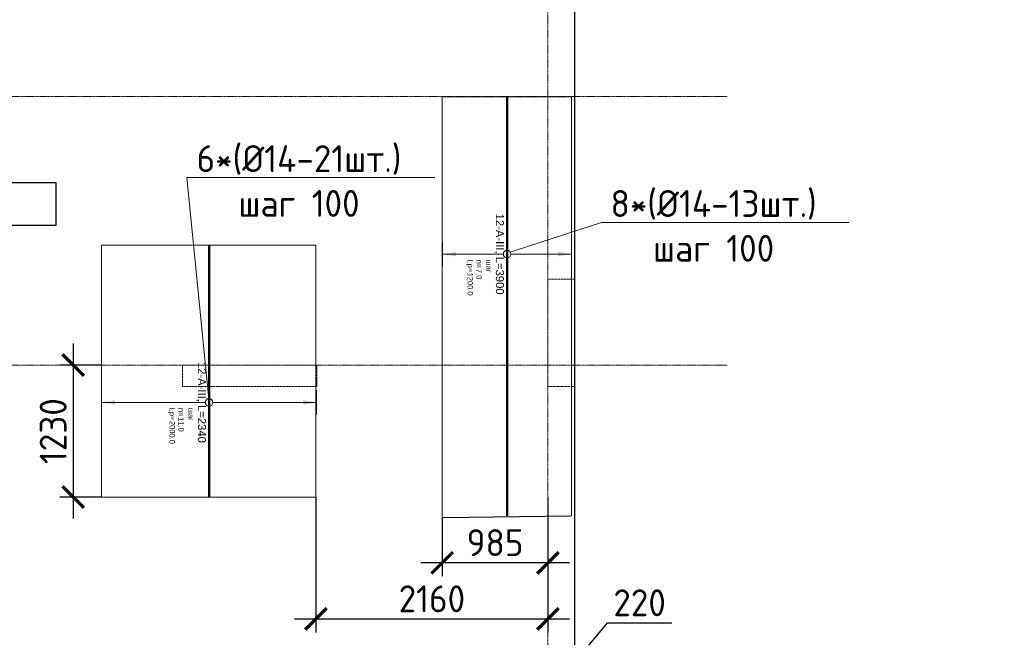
# Model space of a CAD drawing. Header units: millimetres. Extents: x -42044588 to 856694, y -806701 to 941911.
# Tile 679 of 1056: x 147162 to 156323, y -281641 to -275893. Entities that reach past the tile are written whole.
import ezdxf
from ezdxf import colors
from ezdxf.entities.mleader import LeaderData, LeaderLine
from ezdxf.enums import TextEntityAlignment as Align
from ezdxf.math import Vec2, Vec3

# ---------------------------------------------------------------- set-up
doc = ezdxf.new("R2010")
doc.units = ezdxf.units.MM
doc.set_wipeout_variables(frame=1)
for name, pattern in [('01 Штриховая _4 мм_', [6, 3.5, -2.5]), ('______5', [1100, 800, -100, 100, -100]), ('DASHED', [7, 5, -2, 0]), ('GOST2.303 4', [7, 5, -2, 0]), ('осевая', [50.8, 31.75, -6.35, 6.35, -6.35])]:
    doc.linetypes.add(name, pattern=pattern)
doc.layers.add('0 @ 100', color=7, linetype='Continuous')
for name, color, linetype, lineweight in [('907Сл Осевые', 1, 'Continuous', 0), ('АрмСтер', 2, 'Continuous', 50), ('контур распр. стерхней', 2, 'GOST2.303 4', 20), ('Оси', 40, '______5', 18), ('Перекрытие ж_бетон', 1, 'Continuous', 30), ('подоснова', 151, 'Continuous', 5), ('РАЗМЕРЫ', 1, 'Continuous', 9)]:
    doc.layers.add(name, color=color, linetype=linetype, lineweight=lineweight)
doc.layers.add('АрмСтер_атрибуты', color=2, linetype='Continuous', lineweight=0, plot=False)
doc.layers.add('Колонна_ бетон', color=7, linetype='Continuous', lineweight=50, true_color=0xb4b496)
doc.styles.add('GOST-2.304_Type-B', font='GOST_Common.ttf')
doc.styles.get("Standard").update_dxf_attribs({"font": 'arial.ttf'})
doc.styles.add('Аннотативный', font='arial.ttf')
doc.styles.add('ГОСТ', font='GOST_Common.ttf')
doc.dimstyles.new('СПДС', dxfattribs={"dimscale": 100, "dimtxt": 2.5, "dimasz": 2, "dimexe": 1.25, "dimexo": 0, "dimtad": 1, "dimdec": 0, "dimrnd": 5, "dimtxsty": 'GOST-2.304_Type-B', "dimblk": 'ARCHTICK', "dimcen": 2.5, "dimdle": 2, "dimclrd": 1, "dimclre": 1, "dimclrt": 1, "dimadec": 0, "dimazin": 2, "dimtfac": 0.75, "dimtdec": 0, "dimtmove": 1, "dimatfit": 3, "dimfxl": 0, "dimtolj": 1, "dimarcsym": 0})

# ---------------------------------------------------------------- blocks, each defined once
blk = doc.blocks.new('оси блок 2')
at = {"layer": 'Оси', "color": 16, "linetype": 'осевая', "lineweight": 0, "ltscale": 0.25, "transparency": 33554687}
for p, q in [((-38904.7, -322543), (-38904.7, -347914.1)), ((-89822.3, -335301.3), (-37238.5, -335301.3)), ((-89822.3, -337801.3), (-37238.5, -337801.3))]:
    blk.add_line(p, q, dxfattribs=at)
blk = doc.blocks.new('подложка стн 1-го этажа')
at = {"layer": 'Колонна_ бетон', "color": 252, "linetype": 'DASHED', "lineweight": 0, "ltscale": 0.5, "true_color": 0x939598, "transparency": 33554687}
for p, q in [((51443.8, 14411.8, -200), (51443.8, 14611.8, -200)), ((51443.8, 14611.8, -200), (51443.8, 14611.8, -200)), ((51443.8, 14611.8, -200), (52693.8, 14611.8, -200)), ((52693.8, 14611.8, -200), (52693.8, 14411.8, -200)), ((52693.8, 14611.8, -200), (52693.8, 14611.8, -200)), ((51443.8, 14411.8, -200), (51443.8, 14411.8, -200)), ((52693.8, 14411.8, -200), (51443.8, 14411.8, -200)), ((52693.8, 14411.8, -200), (52693.8, 14411.8, -200))]:
    blk.add_line(p, q, dxfattribs=at)
at = {"layer": 'Колонна_ бетон', "color": 252, "linetype": 'DASHED', "lineweight": 0, "ltscale": 0.5, "true_color": 0x939598, "transparency": 33554687, "elevation": -560}
blk.add_lwpolyline([(54843.9, 15411.8), (55093.9, 15411.8), (55093.9, 14411.8), (54843.9, 14411.8)], close=True, dxfattribs=at)
blk = doc.blocks.new('отв +6900')
at = {"layer": 'Перекрытие ж_бетон', "color": 1}
blk.add_lwpolyline([(-224780.6, -178419.1), (-224780.6, -178019.1), (-223640.6, -178019.1), (-223640.6, -178419.1)], close=True, dxfattribs=at)
blk = doc.blocks.new('_None')
blk = doc.blocks.new('*U5357')
at = {"layer": 'РАЗМЕРЫ'}
for p, q in [((112.5, 1000), (-112.5, 1000)), ((112.5, -1000), (-112.5, -1000))]:
    blk.add_line(p, q, dxfattribs=at)
at = {"layer": 'РАЗМЕРЫ', "ltscale": 15}
blk.add_line((0, -1000), (0, 1000), dxfattribs=at)
at = {"layer": 'РАЗМЕРЫ'}
for points in [[(0, 1000), (20.9, 874.8), (-20.9, 874.8)], [(0, -1000), (20.9, -874.8), (-20.9, -874.8)]]:
    blk.add_solid(points, dxfattribs=at)
at = {"layer": 'АрмСтер_атрибуты', "color": 215, "ltscale": 15, "style": 'Аннотативный'}
for s, p in [('шаг', (51.4, -194.2)), ('n=', (51.4, -285.1)), ('Lр=', (50.2, -367.8))]:
    blk.add_text(s, height=50, dxfattribs=at).set_placement(p)
at = {"layer": 'АрмСтер_атрибуты', "style": 'Аннотативный', "flags": 8}
blk.add_attdef('ПОЗ', (110, 29.6), '', height=75, dxfattribs=at)
at = {"layer": 'АрмСтер_атрибуты', "color": 215, "style": 'Аннотативный'}
for tag, p, flags in [('ШАГ', (190.9, -194.2), 10), ('КОЛ', (138, -285.1), 8), ('ШИРИНА', (172.9, -367.8), 8)]:
    blk.add_attdef(tag, p, '', height=50, dxfattribs=dict(at, flags=flags))
at = {"layer": 'АрмСтер_атрибуты', "flags": 9}
for tag, p in [('МАССА', (-1033.5, -410.5)), ('ОБОЗНАЧЕНИЕ', (-1033.5, -524.4))]:
    blk.add_attdef(tag, p, '', height=75, dxfattribs=at)
at = {"linetype": 'Continuous', "lineweight": 0}
blk.add_wipeout([(35, 0), (28.3, 20.6), (10.8, 33.3), (-10.8, 33.3), (-28.3, 20.6), (-35, 0), (-28.3, -20.6), (-10.8, -33.3), (10.8, -33.3), (28.3, -20.6)], dxfattribs=at)
at = {"color": 0, "linetype": 'ByBlock', "lineweight": -2, "ltscale": 100}
blk.add_line((-1462.5, 0), (877.5, 0), dxfattribs=at)
at = {"layer": 'РАЗМЕРЫ'}
blk.add_circle((0, 0), 35, dxfattribs=at)
at = {"layer": 'АрмСтер_атрибуты', "style": 'Аннотативный', "flags": 8}
blk.add_attdef('НАИМЕНОВАНИЕ', text='', height=75, dxfattribs=at).set_placement((0, -29.3), align=Align.TOP_CENTER)
blk = doc.blocks.new('*U4735')
at = {"layer": 'РАЗМЕРЫ'}
for p, q in [((112.5, 600), (-112.5, 600)), ((112.5, -600), (-112.5, -600))]:
    blk.add_line(p, q, dxfattribs=at)
at = {"layer": 'РАЗМЕРЫ', "ltscale": 15}
blk.add_line((0, -600), (0, 600), dxfattribs=at)
at = {"layer": 'РАЗМЕРЫ'}
for points in [[(0, 600), (20.9, 474.8), (-20.9, 474.8)], [(0, -600), (20.9, -474.8), (-20.9, -474.8)]]:
    blk.add_solid(points, dxfattribs=at)
at = {"layer": 'АрмСтер_атрибуты', "color": 215, "ltscale": 15, "style": 'Аннотативный'}
for s, p in [('шаг', (51.4, -194.2)), ('n=', (51.4, -285.1)), ('Lр=', (50.2, -367.8))]:
    blk.add_text(s, height=50, dxfattribs=at).set_placement(p)
at = {"layer": 'АрмСтер_атрибуты', "style": 'Аннотативный', "flags": 8}
blk.add_attdef('ПОЗ', (110, 29.6), '', height=75, dxfattribs=at)
at = {"layer": 'АрмСтер_атрибуты', "color": 215, "style": 'Аннотативный'}
for tag, p, flags in [('ШАГ', (190.9, -194.2), 10), ('КОЛ', (138, -285.1), 8), ('ШИРИНА', (172.9, -367.8), 8)]:
    blk.add_attdef(tag, p, '', height=50, dxfattribs=dict(at, flags=flags))
at = {"layer": 'АрмСтер_атрибуты', "flags": 9}
for tag, p in [('МАССА', (-1033.5, -610.5)), ('ОБОЗНАЧЕНИЕ', (-1033.5, -724.4))]:
    blk.add_attdef(tag, p, '', height=75, dxfattribs=at)
at = {"linetype": 'Continuous', "lineweight": 0}
blk.add_wipeout([(35, 0), (28.3, 20.6), (10.8, 33.3), (-10.8, 33.3), (-28.3, 20.6), (-35, 0), (-28.3, -20.6), (-10.8, -33.3), (10.8, -33.3), (28.3, -20.6)], dxfattribs=at)
at = {"color": 0, "linetype": 'ByBlock', "lineweight": -2, "ltscale": 100}
blk.add_line((-1462.5, 0), (2437.5, 0), dxfattribs=at)
at = {"layer": 'РАЗМЕРЫ'}
blk.add_circle((0, 0), 35, dxfattribs=at)
at = {"layer": 'АрмСтер_атрибуты', "style": 'Аннотативный', "flags": 8}
blk.add_attdef('НАИМЕНОВАНИЕ', text='', height=75, dxfattribs=at).set_placement((0, -29.3), align=Align.TOP_CENTER)
blk = doc.blocks.new('_ArchTick')
at = {"color": 0, "linetype": 'ByBlock', "const_width": 0.15}
blk.add_lwpolyline([(-0.5, -0.5), (0.5, 0.5)], dxfattribs=at)
blk = doc.blocks.new('*D5723')
at = {"layer": '907Сл Осевые', "color": 1, "lineweight": -2, "transparency": 16777216}
for p, q in [((147660.5, -278907.4), (147660.5, -280536.6)), ((147923.7, -279107.4), (147535.5, -279107.4)), ((147923.7, -280336.6), (147535.5, -280336.6))]:
    blk.add_line(p, q, dxfattribs=at)
at = {"layer": 'DEFPOINTS', "color": 0, "transparency": 16777216}
for p in [(147923.7, -279107.4), (147660.5, -280336.6), (147923.7, -280336.6)]:
    blk.add_point(p, dxfattribs=at)
at = {"layer": '907Сл Осевые', "color": 1, "lineweight": -2, "transparency": 16777216, "xscale": 200, "yscale": 200, "zscale": 200}
for p, rotation in [((147660.5, -279107.4), 90), ((147660.5, -280336.6), 270)]:
    blk.add_blockref('_ArchTick', p, dxfattribs=dict(at, rotation=rotation))
at = {"layer": '907Сл Осевые', "color": 1, "lineweight": 0, "transparency": 16777216, "insert": (147473, -279722), "char_height": 250, "attachment_point": 5, "rotation": 90, "style": 'GOST-2.304_Type-B'}
blk.add_mtext('\\A1;1230', dxfattribs=at)
blk = doc.blocks.new('*D5724')
at = {"layer": '907Сл Осевые', "color": 1, "lineweight": -2, "transparency": 16777216}
for p, q in [((152076.5, -280512), (152076.5, -281072.6)), ((151093, -280527.8), (151093, -281072.6)), ((152276.5, -280947.6), (150893, -280947.6))]:
    blk.add_line(p, q, dxfattribs=at)
at = {"layer": 'DEFPOINTS', "color": 0, "transparency": 16777216}
for p in [(152076.5, -280512), (151093, -280527.8), (151093, -280947.6)]:
    blk.add_point(p, dxfattribs=at)
at = {"layer": '907Сл Осевые', "color": 1, "lineweight": -2, "transparency": 16777216, "xscale": 200, "yscale": 200, "zscale": 200, "rotation": 180}
blk.add_blockref('_ArchTick', (151093, -280947.6), dxfattribs=at)
at = {"layer": '907Сл Осевые', "color": 1, "lineweight": -2, "transparency": 16777216, "xscale": 200, "yscale": 200, "zscale": 200}
blk.add_blockref('_ArchTick', (152076.5, -280947.6), dxfattribs=at)
at = {"layer": '907Сл Осевые', "color": 1, "lineweight": 0, "transparency": 16777216, "insert": (151584.8, -280760.1), "char_height": 250, "attachment_point": 5, "style": 'GOST-2.304_Type-B'}
blk.add_mtext('\\A1;985', dxfattribs=at)
blk = doc.blocks.new('*D5725')
at = {"layer": '907Сл Осевые', "color": 1, "lineweight": -2, "transparency": 16777216}
for p, q in [((149917.4, -280336.6), (149917.4, -281595.5)), ((152076.5, -280336.6), (152076.5, -281595.5)), ((149717.4, -281470.5), (152276.5, -281470.5))]:
    blk.add_line(p, q, dxfattribs=at)
at = {"layer": 'DEFPOINTS', "color": 0, "transparency": 16777216}
for p in [(149917.4, -280336.6), (152076.5, -280336.6), (152076.5, -281470.5)]:
    blk.add_point(p, dxfattribs=at)
at = {"layer": '907Сл Осевые', "color": 1, "lineweight": -2, "transparency": 16777216, "xscale": 200, "yscale": 200, "zscale": 200, "rotation": 180}
blk.add_blockref('_ArchTick', (149917.4, -281470.5), dxfattribs=at)
at = {"layer": '907Сл Осевые', "color": 1, "lineweight": -2, "transparency": 16777216, "xscale": 200, "yscale": 200, "zscale": 200}
blk.add_blockref('_ArchTick', (152076.5, -281470.5), dxfattribs=at)
at = {"layer": '907Сл Осевые', "color": 1, "lineweight": 0, "transparency": 16777216, "insert": (150997, -281283), "char_height": 250, "attachment_point": 5, "style": 'GOST-2.304_Type-B'}
blk.add_mtext('\\A1;2160', dxfattribs=at)
blk = doc.blocks.new('*D5736')
at = {"layer": '907Сл Осевые', "color": 1, "lineweight": -2, "transparency": 16777216}
for p, q in [((152186.4, -282038.5), (152629.3, -281507.3)), ((152629.3, -281507.3), (153229.3, -281507.3)), ((152076.5, -282125.7), (152076.5, -281913.5)), ((152296.4, -282125.7), (152296.4, -281913.5)), ((151876.5, -282038.5), (152496.4, -282038.5))]:
    blk.add_line(p, q, dxfattribs=at)
at = {"layer": 'DEFPOINTS', "color": 0, "transparency": 16777216}
for p in [(152296.4, -282038.5), (152076.5, -282125.7, 200), (152296.4, -282125.7, 200)]:
    blk.add_point(p, dxfattribs=at)
at = {"layer": '907Сл Осевые', "color": 1, "lineweight": -2, "transparency": 16777216, "xscale": 200, "yscale": 200, "zscale": 200, "rotation": 180}
blk.add_blockref('_ArchTick', (152076.5, -282038.5), dxfattribs=at)
at = {"layer": '907Сл Осевые', "color": 1, "lineweight": -2, "transparency": 16777216, "xscale": 200, "yscale": 200, "zscale": 200}
blk.add_blockref('_ArchTick', (152296.4, -282038.5), dxfattribs=at)
at = {"layer": '907Сл Осевые', "color": 1, "lineweight": 0, "transparency": 16777216, "insert": (152929.3, -281319.8), "char_height": 250, "attachment_point": 5, "style": 'GOST-2.304_Type-B'}
blk.add_mtext('\\A1;220', dxfattribs=at)

msp = doc.modelspace()

# ---------------------------------------------------------------- linework, layer by layer
at = {"layer": 'контур распр. стерхней', "linetype": '01 Штриховая _4 мм_'}
for points in [[(151093.031, -280527.772), (151093.031, -276611.978), (152296.51, -276611.987), (152296.51, -280511.984)], [(147923.723, -280336.627), (147923.723, -277992.071), (149917.397, -277992.08), (149917.397, -280336.636)]]:
    msp.add_lwpolyline(points, close=True, dxfattribs=at)
at = {"layer": 'Перекрытие ж_бетон'}
msp.add_lwpolyline([(149276.51, -284257.374), (152326.51, -284257.374), (152326.51, -267357.375), (142276.51, -267357.375), (142276.51, -267357.375), (138926.51, -267357.375), (138926.51, -267357.375), (137126.51, -267357.375)], dxfattribs=at)

# ---------------------------------------------------------------- block references
for name, p in [('подложка стн 1-го этажа', (97232.588, -293719.169, 560)), ('отв +6900', (371137.417, -99388.276, 200))]:
    msp.add_blockref(name, p)
at = {"layer": 'РАЗМЕРЫ'}
msp.add_blockref('оси блок 2', (190981.229, 58693.948), dxfattribs=at)

# ---------------------------------------------------------------- dimensions: what is measured, and where the dimension line sits
at = {"layer": '907Сл Осевые', "lineweight": 0}
dim = msp.add_linear_dim(base=(152296.37, -282038.528), p1=(152076.51, -282125.683, 200), p2=(152296.37, -282125.684, 200), dimstyle='СПДС', dxfattribs=at)
dim.commit()
dim.dimension.update_dxf_attribs({"geometry": '*D5736', "text_midpoint": (152691.818, -281507.278), "dimtype": 160})

# ---------------------------------------------------------------- leaders
at = {"layer": 'подоснова', "color": 6, "ltscale": 0.3}
ml = msp.add_multileader_mtext('Standard', dxfattribs=at)
ml.set_content('6*(%%C14-21шт.)\\Pшаг 100', color=6, style='GOST-2.304_Type-B')
ml.set_leader_properties(color=256, linetype='ByLayer', lineweight=15)
ml.set_arrow_properties(name='NONE')
ml.build(insert=Vec2(0, 0))
ml.multileader.update_dxf_attribs({"text_left_attachment_type": 6, "text_right_attachment_type": 6, "dogleg_length": 0.1, "arrow_head_size": 18})
ctx = ml.context
ctx.base_point, ctx.char_height, ctx.arrow_head_size, ctx.landing_gap_size, ctx.plane_origin = Vec3(148717.265, -277360.894, 180), 250, 18, 20, Vec3(139435.568, -273872.281, 180)
ctx.left_attachment, ctx.right_attachment, ctx.text_align_type = 6, 6, 1
notes = []
notes.append((ctx, [(0, (1, 1, 0), (148717.165, -277360.894, 180), (1, 0), 0.1, [(0, [(148923.723, -279454.58, 180)], 0, [])])]))
ctx.mtext.insert, ctx.mtext.alignment, ctx.mtext.flow_direction = Vec3(149760.371, -277060.894, 180), 2, 5
ml = msp.add_multileader_mtext('Standard', dxfattribs=at)
ml.set_content('8*(%%C14-13шт.)\\Pшаг 100', color=6, style='GOST-2.304_Type-B')
ml.set_leader_properties(color=256, linetype='ByLayer', lineweight=15)
ml.set_arrow_properties(name='NONE')
ml.build(insert=Vec2(0, 0))
ml.multileader.update_dxf_attribs({"text_left_attachment_type": 6, "text_right_attachment_type": 6, "dogleg_length": 0.1, "arrow_head_size": 18})
ctx = ml.context
ctx.base_point, ctx.char_height, ctx.arrow_head_size, ctx.landing_gap_size, ctx.plane_origin = Vec3(152574.759, -277778.996, 180), 250, 18, 20, Vec3(142910.371, -273047.448, 180)
ctx.left_attachment, ctx.right_attachment, ctx.text_align_type = 6, 6, 1
notes.append((ctx, [(0, (1, 1, 0), (152574.659, -277778.996, 180), (1, 0), 0.1, [(0, [(151667.172, -278074.487, 180)], 0, [])])]))
ctx.mtext.insert, ctx.mtext.alignment, ctx.mtext.flow_direction = Vec3(153617.866, -277478.996, 180), 2, 5
for ctx, leaders in notes:
    for number, flags, end, landing, length, lines in leaders:
        leader = LeaderData()
        leader.index, (leader.has_last_leader_line, leader.has_dogleg_vector, leader.attachment_direction) = number, flags
        leader.last_leader_point, leader.dogleg_vector, leader.dogleg_length = Vec3(end), Vec3(landing), length
        for number, points, colour, breaks in lines:
            line = LeaderLine()
            line.index, line.vertices, line.color, line.breaks = number, Vec3.list(points), colors.encode_raw_color(colour), breaks
            leader.lines.append(line)
        ctx.leaders.append(leader)

# ---------------------------------------------------------------- next in the draw order: block references
at = {"layer": 'АрмСтер', "ltscale": 15}
ref = msp.add_blockref('*U4735', (151696.51, -278074.487), dxfattribs=dict(at, rotation=270))
ref.add_attrib('НАИМЕНОВАНИЕ', '12-A-III, L=3900', dxfattribs={"layer": 'АрмСтер_атрибуты', "height": 75, "rotation": 270, "style": 'Аннотативный', "flags": 8}).set_placement((151667.172, -278074.487), align=Align.TOP_CENTER)
ref.add_attrib('КОЛ', '7.0', (151411.385, -278212.536), dxfattribs={"layer": 'АрмСтер_атрибуты', "color": 215, "height": 50, "rotation": 270, "style": 'Аннотативный', "flags": 8})
ref.add_attrib('ШИРИНА', '1200.0', (151328.711, -278247.372), dxfattribs={"layer": 'АрмСтер_атрибуты', "color": 215, "height": 50, "rotation": 270, "style": 'Аннотативный', "flags": 8})
ref = msp.add_blockref('*U5357', (148923.723, -279454.58), dxfattribs=dict(at, rotation=270))
ref.add_attrib('НАИМЕНОВАНИЕ', '12-A-III, L=2340', dxfattribs={"layer": 'АрмСтер_атрибуты', "height": 75, "rotation": 270, "style": 'Аннотативный', "flags": 8}).set_placement((148894.384, -279454.58), align=Align.TOP_CENTER)
ref.add_attrib('КОЛ', '11.0', (148638.598, -279592.628), dxfattribs={"layer": 'АрмСтер_атрибуты', "color": 215, "height": 50, "rotation": 270, "style": 'Аннотативный', "flags": 8})
ref.add_attrib('ШИРИНА', '2000.0', (148555.924, -279627.464), dxfattribs={"layer": 'АрмСтер_атрибуты', "color": 215, "height": 50, "rotation": 270, "style": 'Аннотативный', "flags": 8})

# ---------------------------------------------------------------- next in the draw order: texts
at = {"ltscale": 100, "insert": (-134257.524, -279325.968), "char_height": 250, "attachment_point": 1, "style": 'ГОСТ'}
msp.add_mtext_dynamic_manual_height_columns('\\pi1250,t1750;1.^IПроизводство работ вести в строгом соответствии с требованиями СП 70.13330.2012 "Несущие и ограждающие конструкции" и проектом производства работ.{\\H1.83333x; }\\P2.^IПеред бетонированием арматуру и основание, на которую укладывается бетонная смесь, очистить от {\\H1.55556x; }ржавчины и грязи. {\\H1.64815x; }\\P3.^IБетонирование вести слоем на всю толщину  плит. Захватки при бетонировании должны быть отсечены {\\H1.61728x; }вертикальными швами. Бетон применять класса В25. Заполнителем для бетона служит щебень твердых пород, {\\H1.62757x; }наибольшая фракция щебня не должна превышать 40мм.{\\H1.62414x; }\\P4.^IВ процессе бетонирования обеспечить соблюдение защитных слоев и мест положения рабочей арматуры {\\H1.62529x; }согласно проекту. Материал фиксаторов для нижней арматуры фундаментных плит выбирается проектом производства {\\H1.6249x; }работ, исходя из конкретных возможностей строительной организации.{\\H1.62503x; }\\P5.^IПроектом принято соединение рабочих стержней арматуры монолитной плиты внахлестку (без сварки). {\\H1.72499x; }\\P6.^IСварные арматурные каркасы изготовить на заводе-изготовители. {\\H1.67917x; }\\P7.^IКрестообразные соединения стержней арматуры 1-го и 2-го рядов, а также 3-го и 4-го рядов между собой {\\H1.60694x; }выполнить вязкой отожженной проволокой диаметром 2,0-3,0 мм. Допускается применение специальных соединительных {\\H1.63102x; }элементов - пластмассовых или проволочных фиксаторов. Соединение арматуры допускается предусматривать не во всех {\\H1.62299x; }местах пересечения стержней арматуры. При этом должны быть связаны вязальной проволокой все пересечения стержней {\\H1.62567x; }в 2-х крайних рядах по периметру плит, остальные узлы могут быть соединены через узел в шахматном порядке (схему {\\H1.72478x; }вязки стержней см. на данном листе).{\\H1.77924x; }', width=18954.38214, gutter_width=12.5, heights=[0], dxfattribs=at)
at = {"layer": '0 @ 100', "char_height": 300, "width": 18500, "attachment_point": 1, "style": 'ГОСТ'}
for s, insert in [('\\pi-900,l900,t900;{\\C7;1.^IАрмирование монолитной плиты  состоит из основного армирования ∅10 А500С с шагом  200х200мм  в нижней зоне, основного армирования ∅10 А500С с шагом  200х200мм  в  верхней зоне и дополнительного армирования, указанного на схемах армирования.\\P2.^IАрмирование плиты предусмотрено отдельными  стержнями заводской длины по осям Х и Y. При недостатке заводской длины стержней для армирования плиты, стыки стержней осуществлять внахлестку без  сварки. Стыки арматуры внахлестку должны располагаться вразбежку (через шаг). См. деталь стыковки арматуры.\\P3.^IВерхнюю и нижнюю арматуру вязать вязальной проволокой через пересечение.  Стержни основной и дополнительной арматуры укладывать в соответствии с сечениями .\\P4.^IПо периметру плиты и у отверстий  у концов основной арматуры устанавливать П-образные элементы Ск1.\\P5.^IПозиции со знаком "*" укладываются с шагом 100 мм\\P6.^IДля фиксации в проектном положении стержней верхней сетки устанавливать фиксаторы Ф1 с шагом 600х600мм.\\P7.^IДиаметр оправки стержня при d<20мм - 5d, при d≥20мм - 8d\\P8.^IКаркасы поперечного армирования устанавливаются до начала устройство верхней сетки армирования.\\P9.^IОбрамления отверстий см. лист 8. В местах расположения отверстий осуществить прерывания основной и дополнительной сеток арматуры. Отверстия обрамляются двумя стержнями арматуры, расход стали на обрамление учтен на листе 25.\\P10.^IПроемы размерами до 300х300 допускается выполнять по месту методом алмазного бурения.\\P11.^IСечения 3-3;4-4;5-5 см. лист 8.}', (-39552.237, -237043.75)), ('\\pi-900,l900,t900;{\\C7;1.^IАрмирование монолитной плиты  состоит из основного армирования ∅10 А500С с шагом  200х200мм  в нижней зоне, основного армирования ∅10 А500С с шагом  200х200мм  в  верхней зоне и дополнительного армирования, указанного на схемах армирования.\\P2.^IАрмирование плиты предусмотрено отдельными  стержнями заводской длины по осям Х и Y. При недостатке заводской длины стержней для армирования плиты, стыки стержней осуществлять внахлестку без  сварки. Стыки арматуры внахлестку должны располагаться вразбежку (через шаг). См. деталь стыковки арматуры.\\P3.^IВерхнюю и нижнюю арматуру вязать вязальной проволокой через пересечение.  Стержни основной и дополнительной арматуры укладывать в соответствии с сечениями .\\P4.^IПо периметру плиты и у отверстий  у концов основной арматуры устанавливать П-образные элементы Ск1.\\P5.^IПозиции со знаком "*" укладываются с шагом 100 мм\\P6.^IДля фиксации в проектном положении стержней верхней сетки устанавливать фиксаторы Ф1 с шагом 600х600мм.\\P7.^IДиаметр оправки стержня при d<20мм - 5d, при d≥20мм - 8d\\P8.^IКаркасы поперечного армирования устанавливаются до начала устройство верхней сетки армирования.\\P9.^IОбрамления отверстий см. лист 8. В местах расположения отверстий осуществить прерывания основной и дополнительной сеток арматуры. Отверстия обрамляются двумя стержнями арматуры, расход стали на обрамление учтен на листе 25.\\P10.^IПроемы размерами до 300х300 допускается выполнять по месту методом алмазного бурения.}', (67549.049, -238408.446))]:
    msp.add_mtext(s, dxfattribs=dict(at, insert=insert))

# ---------------------------------------------------------------- next in the draw order: dimensions: what is measured, and where the dimension line sits
at = {"layer": '907Сл Осевые', "lineweight": 0}
dim = msp.add_linear_dim(base=(147660.469, -280336.627), p1=(147923.723, -279107.374), p2=(147923.723, -280336.627), angle=90, dimstyle='СПДС', dxfattribs=at)
dim.commit()
dim.dimension.update_dxf_attribs({"geometry": '*D5723', "text_midpoint": (147472.969, -279722.001)})
for base, p1, p2, picture, middle in [((152076.51, -281470.476), (149917.397, -280336.636), (152076.51, -280336.636), '*D5725', (150996.954, -281282.976)), ((151093.031, -280947.647), (152076.51, -280511.984), (151093.031, -280527.772), '*D5724', (151584.771, -280760.147))]:
    dim = msp.add_linear_dim(base=base, p1=p1, p2=p2, dimstyle='СПДС', dxfattribs=at)
    dim.commit()
    dim.dimension.update_dxf_attribs({"geometry": picture, "text_midpoint": middle})

doc.saveas('drawing.dxf')
